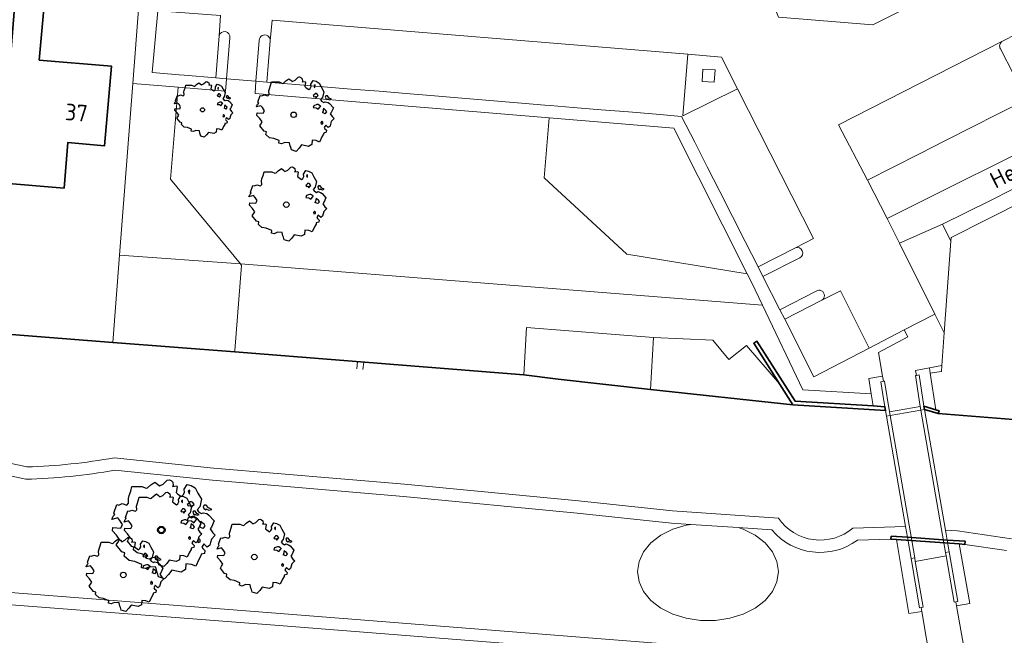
# Model space of a CAD drawing. Header units: metres. Extents: x 152391 to 157968, y 462336 to 467280.
# Tile 297 of 656: x 155383 to 155462, y 464915 to 464965. Entities that reach past the tile are written whole.
import ezdxf
from ezdxf.enums import TextEntityAlignment as Align

# ---------------------------------------------------------------- set-up
doc = ezdxf.new("R2010")
doc.units = ezdxf.units.M
doc.header["$LTSCALE"] = 0.75
doc.layers.get('0').update_dxf_attribs({"lineweight": 25})
for name, color, linetype, lineweight in [('B-GV-GR-BOOM-S', 252, 'Continuous', 25), ('B-WE-GK-BESCHOEIING-G', 251, 'GK-BESCHOEIING', 35), ('B-WE-GK-KADEMUUR-GV', 5, 'Continuous', 35), ('B-WE-GR-BEPLANTING_CULTUUR_HEESTERS-GV', 251, 'Continuous', 18), ('B-WE-GR-GROENVOORZIENING-GV', 251, 'Continuous', 18), ('B-WE-GR-HAAG-GV', 251, 'Continuous', 13), ('B-WE-GW-TALUD_KRUIN-G', 251, 'Continuous', 18), ('B-WE-KW-KUNSTWERK_DEK-GV', 5, 'Continuous', 18), ('B-WE-KW-KUNSTWERK_DUIKER-G', 5, 'Continuous', 18), ('B-WE-KW-KUNSTWERK_LANDHOOFD-GV', 5, 'Continuous', 18), ('B-WE-OG-BEBOUWING-GV', 6, 'Continuous', 35), ('B-WE-OG-BEBOUWING-T18', 1, 'Continuous', 18), ('B-WE-OG-TERREIN_CULTUURSCHEIDING-GV', 251, 'Continuous', 18), ('B-WE-OG-TOPOGRAFIE-T18', 1, 'Continuous', 18), ('B-WE-OG-WATER_SLOOT-GV', 251, 'Continuous', 18), ('B-WE-VH-VERHARDING_ASFALT-GV', 251, 'Continuous', 18), ('B-WE-VH-VERHARDING_BETONSTRAATSTEEN-GV', 251, 'Continuous', 18), ('B-WE-VH-VERHARDING_GRASBETONSTEEN-GV', 251, 'Continuous', 18), ('B-WE-VH-VERHARDING_OPEN-GV', 251, 'Continuous', 18), ('B-WE-VH-VERHARDING_TEGEL-GV', 251, 'Continuous', 18)]:
    doc.layers.add(name, color=color, linetype=linetype, lineweight=lineweight)
doc.styles.add('NLCS-ISO-M750-T18', font='NLCS-ISO.ttf', dxfattribs={"height": 1.35})
doc.linetypes.add('GK-BESCHOEIING', pattern='A,30,-5,[1,NLCS.SHX,S=1,R=0,X=0,Y=0],-5', length=40)

# ---------------------------------------------------------------- blocks, each defined once
blk = doc.blocks.new('SGR-BOOM_31_50')
at = {"linetype": 'Continuous'}
for p, q in [((-1.479, 1.582), (-1.402, 1.78)), ((-1.402, 1.78), (-1.355, 1.999)), ((-1.355, 1.999), (-0.89, 1.999)), ((-0.89, 1.999), (-0.688, 1.911)), ((-0.688, 1.911), (-0.626, 1.933)), ((-0.626, 1.933), (-0.487, 2.064)), ((-0.487, 2.064), (-0.301, 2.196)), ((-0.301, 2.196), (-0.177, 2.108)), ((-0.177, 2.108), (-0.084, 2.02)), ((-0.084, 2.02), (0.087, 2.108)), ((0.087, 2.108), (0.273, 2.283)), ((0.273, 2.283), (0.351, 2.305)), ((0.351, 2.305), (0.444, 2.261)), ((0.444, 2.261), (0.521, 2.196)), ((0.537, 2.042), (0.506, 1.999)), ((0.506, 1.999), (0.707, 2.02)), ((0.521, 2.196), (0.537, 2.042)), ((0.723, 1.977), (0.676, 1.714)), ((0.676, 1.714), (0.754, 1.648)), ((0.707, 2.02), (0.723, 1.977)), ((0.754, 1.648), (0.924, 1.539)), ((0.924, 1.539), (1.002, 1.604)), ((1.002, 1.604), (1.064, 1.714)), ((1.048, 1.867), (1.188, 2.086)), ((1.064, 1.714), (1.048, 1.867)), ((1.188, 2.086), (1.358, 2.042)), ((1.296, 1.823), (1.234, 1.78)), ((1.234, 1.78), (1.265, 1.67)), ((1.265, 1.67), (1.281, 1.648)), ((1.281, 1.692), (1.296, 1.823)), ((1.358, 2.042), (1.545, 1.933)), ((1.545, 1.933), (1.669, 1.692)), ((1.669, 1.692), (1.839, 1.407)), ((-2.177, 0.772), (-2.038, 1.166)), ((-2.038, 1.166), (-1.944, 1.144)), ((-1.944, 1.144), (-1.789, 1.21)), ((-1.789, 1.21), (-1.572, 1.144)), ((-1.572, 1.144), (-1.495, 1.232)), ((-1.51, 1.451), (-1.479, 1.582)), ((-1.495, 1.232), (-1.51, 1.451)), ((1.25, 1.21), (1.188, 1.166)), ((1.188, 1.166), (1.234, 1.101)), ((1.234, 1.101), (1.312, 1.122)), ((1.296, 1.298), (1.25, 1.21)), ((1.374, 1.298), (1.296, 1.298)), ((1.312, 1.122), (1.374, 1.035)), ((1.436, 1.254), (1.374, 1.298)), ((1.374, 1.035), (1.436, 1.122)), ((1.498, 1.166), (1.436, 1.254)), ((1.436, 1.122), (1.498, 1.166)), ((1.762, 1.057), (1.638, 0.925)), ((1.638, 0.925), (1.7, 0.838)), ((1.7, 0.838), (1.839, 0.75)), ((1.839, 1.407), (1.762, 1.057)), ((1.963, 1.144), (1.917, 1.079)), ((1.917, 1.079), (1.948, 0.991)), ((1.948, 0.991), (2.041, 0.925)), ((2.056, 1.144), (1.963, 1.144)), ((2.041, 0.969), (2.18, 0.903)), ((2.041, 0.925), (2.056, 0.969)), ((2.165, 1.013), (2.056, 1.144)), ((2.304, 0.947), (2.165, 1.013)), ((2.18, 0.903), (2.304, 0.947)), ((-2.27, 0.487), (-2.208, 0.641)), ((-1.991, 0.553), (-2.27, 0.487)), ((-2.239, -0.038), (-2.224, 0.115)), ((-2.224, 0.115), (-1.851, 0.093)), ((-2.208, 0.641), (-2.131, 0.706)), ((-2.131, 0.706), (-2.177, 0.772)), ((-1.898, 0.444), (-1.991, 0.553)), ((-1.774, 0.246), (-1.898, 0.444)), ((-1.851, 0.093), (-1.774, 0.246)), ((1.234, 0.553), (1.188, 0.444)), ((1.188, 0.444), (1.374, 0.422)), ((1.405, 0.619), (1.234, 0.553)), ((1.374, 0.422), (1.483, 0.334)), ((1.483, 0.619), (1.405, 0.619)), ((1.622, 0.531), (1.483, 0.619)), ((1.483, 0.334), (1.607, 0.487)), ((1.607, 0.487), (1.653, 0.553)), ((1.793, 0.246), (1.746, 0.137)), ((1.911, 0.065), (1.746, 0.137)), ((1.808, 0.4), (1.793, 0.312)), ((1.793, 0.312), (1.793, 0.246)), ((1.901, 0.312), (1.808, 0.4)), ((1.839, 0.75), (1.917, 0.794)), ((1.963, 0.268), (1.901, 0.312)), ((1.911, 0.065), (2.01, 0.181)), ((1.917, 0.794), (2.087, 0.75)), ((2.01, 0.181), (1.963, 0.268)), ((2.087, 0.75), (2.18, 0.684)), ((2.18, 0.684), (2.413, 0.422)), ((2.289, 0.137), (2.227, 0.049)), ((2.227, 0.049), (2.351, -0.126)), ((2.413, 0.422), (2.289, 0.137)), ((-2.053, -0.235), (-2.239, -0.038)), ((-2.069, -0.673), (-1.991, -0.564)), ((-1.805, -1.002), (-2.069, -0.673)), ((-1.913, -0.433), (-2.053, -0.235)), ((-1.991, -0.564), (-1.913, -0.433)), ((1.715, -0.389), (1.653, -0.476)), ((1.653, -0.476), (1.669, -0.564)), ((1.684, -0.564), (1.777, -0.542)), ((1.777, -0.454), (1.715, -0.389)), ((1.777, -0.542), (1.777, -0.454)), ((1.948, -0.63), (1.855, -0.783)), ((1.855, -0.783), (1.901, -0.849)), ((2.103, -0.783), (1.948, -0.63)), ((2.211, -0.695), (2.103, -0.783)), ((2.242, -0.564), (2.211, -0.695)), ((2.289, -0.411), (2.242, -0.564)), ((2.459, -0.235), (2.289, -0.411)), ((2.351, -0.126), (2.459, -0.235)), ((-1.665, -1.046), (-1.805, -1.002)), ((-1.696, -1.199), (-1.665, -1.046)), ((-1.479, -1.396), (-1.696, -1.199)), ((-1.216, -1.44), (-1.479, -1.396)), ((-0.89, -1.571), (-1.216, -1.44)), ((-0.906, -1.725), (-0.89, -1.571)), ((1.126, -1.55), (1.11, -1.812)), ((1.374, -1.571), (1.126, -1.55)), ((1.576, -1.659), (1.374, -1.571)), ((1.715, -1.352), (1.576, -1.659)), ((1.808, -1.177), (1.715, -1.352)), ((1.824, -1.112), (1.808, -1.177)), ((1.979, -1.068), (1.824, -1.112)), ((1.901, -0.849), (1.994, -0.936)), ((1.994, -0.936), (1.979, -1.068)), ((-0.735, -1.769), (-0.906, -1.725)), ((-0.533, -1.681), (-0.735, -1.769)), ((-0.254, -1.703), (-0.533, -1.681)), ((-0.208, -1.9), (-0.254, -1.703)), ((-0.177, -1.988), (-0.208, -1.9)), ((-0.13, -2.141), (-0.177, -1.988)), ((0.149, -2.229), (-0.13, -2.141)), ((0.335, -2.031), (0.149, -2.229)), ((0.475, -1.834), (0.335, -2.031)), ((0.909, -1.922), (0.475, -1.834)), ((1.11, -1.812), (0.909, -1.922))]:
    blk.add_line(p, q, dxfattribs=at)
blk.add_circle((0, 0), 0.169, dxfattribs=at)
blk = doc.blocks.new('SGR-BOOM_50_100')
at = {"linetype": 'Continuous'}
for p, q in [((-1.869, 2.373), (-1.807, 2.665)), ((-1.807, 2.665), (-1.187, 2.665)), ((-1.187, 2.665), (-0.918, 2.548)), ((-0.918, 2.548), (-0.835, 2.577)), ((-0.835, 2.577), (-0.649, 2.752)), ((-0.649, 2.752), (-0.401, 2.928)), ((-0.401, 2.928), (-0.236, 2.811)), ((-0.236, 2.811), (-0.112, 2.694)), ((-0.112, 2.694), (0.116, 2.811)), ((0.116, 2.811), (0.364, 3.044)), ((0.364, 3.044), (0.467, 3.074)), ((0.467, 3.074), (0.591, 3.015)), ((0.591, 3.015), (0.695, 2.928)), ((0.715, 2.723), (0.674, 2.665)), ((0.674, 2.665), (0.943, 2.694)), ((0.695, 2.928), (0.715, 2.723)), ((0.964, 2.636), (0.902, 2.285)), ((0.943, 2.694), (0.964, 2.636)), ((1.398, 2.49), (1.584, 2.782)), ((1.418, 2.285), (1.398, 2.49)), ((1.584, 2.782), (1.811, 2.723)), ((1.729, 2.431), (1.646, 2.373)), ((1.708, 2.256), (1.729, 2.431)), ((1.811, 2.723), (2.059, 2.577)), ((2.059, 2.577), (2.225, 2.256)), ((-2.593, 1.526), (-2.386, 1.613)), ((-2.386, 1.613), (-2.096, 1.526)), ((-2.096, 1.526), (-1.993, 1.643)), ((-2.014, 1.935), (-1.972, 2.11)), ((-1.993, 1.643), (-2.014, 1.935)), ((-1.972, 2.11), (-1.869, 2.373)), ((0.902, 2.285), (1.005, 2.198)), ((1.005, 2.198), (1.232, 2.052)), ((1.232, 2.052), (1.336, 2.139)), ((1.336, 2.139), (1.418, 2.285)), ((1.667, 1.613), (1.584, 1.555)), ((1.646, 2.373), (1.687, 2.227)), ((1.729, 1.73), (1.667, 1.613)), ((1.687, 2.227), (1.708, 2.198)), ((1.832, 1.73), (1.729, 1.73)), ((1.915, 1.672), (1.832, 1.73)), ((1.997, 1.555), (1.915, 1.672)), ((2.225, 2.256), (2.452, 1.876)), ((2.452, 1.876), (2.349, 1.409)), ((-3.027, 0.65), (-2.944, 0.854)), ((-2.944, 0.854), (-2.841, 0.942)), ((-2.903, 1.029), (-2.717, 1.555)), ((-2.841, 0.942), (-2.903, 1.029)), ((-2.717, 1.555), (-2.593, 1.526)), ((1.584, 1.555), (1.646, 1.467)), ((1.646, 1.467), (1.749, 1.497)), ((1.873, 0.825), (1.646, 0.737)), ((1.749, 1.497), (1.832, 1.38)), ((1.832, 1.38), (1.915, 1.497)), ((1.977, 0.825), (1.873, 0.825)), ((1.915, 1.497), (1.997, 1.555)), ((2.163, 0.708), (1.977, 0.825)), ((2.349, 1.409), (2.183, 1.234)), ((2.183, 1.234), (2.266, 1.117)), ((2.266, 1.117), (2.452, 1)), ((2.452, 1), (2.556, 1.059)), ((2.618, 1.526), (2.556, 1.438)), ((2.556, 1.438), (2.597, 1.321)), ((2.556, 1.059), (2.783, 1)), ((2.597, 1.321), (2.721, 1.234)), ((2.742, 1.526), (2.618, 1.526)), ((2.721, 1.292), (2.907, 1.205)), ((2.721, 1.234), (2.742, 1.292)), ((2.886, 1.351), (2.742, 1.526)), ((2.783, 1), (2.907, 0.913)), ((3.072, 1.263), (2.886, 1.351)), ((2.907, 1.205), (3.072, 1.263)), ((2.907, 0.913), (3.217, 0.562)), ((-2.655, 0.737), (-3.027, 0.65)), ((-2.985, -0.051), (-2.965, 0.153)), ((-2.965, 0.153), (-2.469, 0.124)), ((-2.531, 0.591), (-2.655, 0.737)), ((-2.365, 0.329), (-2.531, 0.591)), ((-2.469, 0.124), (-2.365, 0.329)), ((1.646, 0.737), (1.584, 0.591)), ((1.584, 0.591), (1.832, 0.562)), ((1.832, 0.562), (1.977, 0.445)), ((1.977, 0.445), (2.142, 0.65)), ((2.142, 0.65), (2.204, 0.737)), ((2.39, 0.329), (2.328, 0.183)), ((2.549, 0.087), (2.328, 0.183)), ((2.411, 0.533), (2.39, 0.416)), ((2.39, 0.416), (2.39, 0.329)), ((2.535, 0.416), (2.411, 0.533)), ((2.618, 0.358), (2.535, 0.416)), ((2.549, 0.087), (2.68, 0.241)), ((2.68, 0.241), (2.618, 0.358)), ((3.052, 0.183), (2.969, 0.066)), ((2.969, 0.066), (3.135, -0.168)), ((3.217, 0.562), (3.052, 0.183)), ((-2.737, -0.314), (-2.985, -0.051)), ((-2.758, -0.898), (-2.655, -0.752)), ((-2.551, -0.577), (-2.737, -0.314)), ((-2.655, -0.752), (-2.551, -0.577)), ((2.287, -0.518), (2.204, -0.635)), ((2.204, -0.635), (2.225, -0.752)), ((2.245, -0.752), (2.37, -0.723)), ((2.37, -0.606), (2.287, -0.518)), ((2.37, -0.723), (2.37, -0.606)), ((2.99, -0.752), (2.948, -0.927)), ((3.052, -0.548), (2.99, -0.752)), ((3.279, -0.314), (3.052, -0.548)), ((3.135, -0.168), (3.279, -0.314)), ((-2.407, -1.336), (-2.758, -0.898)), ((-2.22, -1.394), (-2.407, -1.336)), ((-2.262, -1.599), (-2.22, -1.394)), ((2.411, -1.57), (2.287, -1.803)), ((2.432, -1.482), (2.411, -1.57)), ((2.638, -1.424), (2.432, -1.482)), ((2.597, -0.84), (2.473, -1.044)), ((2.473, -1.044), (2.535, -1.132)), ((2.535, -1.132), (2.659, -1.248)), ((2.804, -1.044), (2.597, -0.84)), ((2.659, -1.248), (2.638, -1.424)), ((2.948, -0.927), (2.804, -1.044)), ((-1.972, -1.862), (-2.262, -1.599)), ((-1.621, -1.92), (-1.972, -1.862)), ((-1.187, -2.095), (-1.621, -1.92)), ((-1.207, -2.3), (-1.187, -2.095)), ((-0.98, -2.358), (-1.207, -2.3)), ((-0.711, -2.241), (-0.98, -2.358)), ((-0.339, -2.271), (-0.711, -2.241)), ((-0.277, -2.533), (-0.339, -2.271)), ((1.501, -2.066), (1.48, -2.417)), ((1.832, -2.095), (1.501, -2.066)), ((2.101, -2.212), (1.832, -2.095)), ((2.287, -1.803), (2.101, -2.212)), ((-0.236, -2.65), (-0.277, -2.533)), ((-0.174, -2.855), (-0.236, -2.65)), ((0.199, -2.971), (-0.174, -2.855)), ((0.447, -2.709), (0.199, -2.971)), ((0.633, -2.446), (0.447, -2.709)), ((1.212, -2.563), (0.633, -2.446)), ((1.48, -2.417), (1.212, -2.563))]:
    blk.add_line(p, q, dxfattribs=at)
blk.add_circle((0, 0), 0.225, dxfattribs=at)
blk = doc.blocks.new('SGR-BOOM_100')
at = {"linetype": 'Continuous'}
for p, q in [((0.154, 3.738), (0.484, 4.049)), ((0.484, 4.049), (0.622, 4.088)), ((0.622, 4.088), (0.787, 4.01)), ((0.787, 4.01), (0.924, 3.894)), ((-2.486, 3.156), (-2.403, 3.544)), ((-2.403, 3.544), (-1.578, 3.544)), ((-1.578, 3.544), (-1.221, 3.389)), ((-1.221, 3.389), (-1.111, 3.428)), ((-1.111, 3.428), (-0.863, 3.661)), ((-0.863, 3.661), (-0.533, 3.894)), ((-0.533, 3.894), (-0.313, 3.738)), ((-0.313, 3.738), (-0.148, 3.583)), ((-0.148, 3.583), (0.154, 3.738)), ((0.952, 3.622), (0.897, 3.544)), ((0.897, 3.544), (1.254, 3.583)), ((0.924, 3.894), (0.952, 3.622)), ((1.282, 3.505), (1.199, 3.039)), ((1.254, 3.583), (1.282, 3.505)), ((1.859, 3.311), (2.107, 3.7)), ((1.887, 3.039), (1.859, 3.311)), ((2.107, 3.7), (2.409, 3.622)), ((2.299, 3.233), (2.189, 3.156)), ((2.272, 3), (2.299, 3.233)), ((2.409, 3.622), (2.739, 3.428)), ((2.739, 3.428), (2.959, 3)), ((-2.678, 2.573), (-2.623, 2.806)), ((-2.651, 2.185), (-2.678, 2.573)), ((-2.623, 2.806), (-2.486, 3.156)), ((1.199, 3.039), (1.337, 2.923)), ((1.337, 2.923), (1.639, 2.729)), ((1.639, 2.729), (1.777, 2.845)), ((1.777, 2.845), (1.887, 3.039)), ((2.189, 3.156), (2.244, 2.962)), ((2.244, 2.962), (2.272, 2.923)), ((2.959, 3), (3.261, 2.495)), ((3.261, 2.495), (3.124, 1.874)), ((-3.861, 1.369), (-3.613, 2.068)), ((-3.613, 2.068), (-3.448, 2.029)), ((-3.448, 2.029), (-3.173, 2.146)), ((-3.173, 2.146), (-2.788, 2.029)), ((-2.788, 2.029), (-2.651, 2.185)), ((2.217, 2.146), (2.107, 2.068)), ((2.107, 2.068), (2.189, 1.952)), ((2.189, 1.952), (2.327, 1.991)), ((2.299, 2.301), (2.217, 2.146)), ((2.437, 2.301), (2.299, 2.301)), ((2.327, 1.991), (2.437, 1.835)), ((2.546, 2.224), (2.437, 2.301)), ((2.437, 1.835), (2.546, 1.991)), ((2.656, 2.068), (2.546, 2.224)), ((2.546, 1.991), (2.656, 2.068)), ((3.124, 1.874), (2.904, 1.641)), ((2.904, 1.641), (3.014, 1.486)), ((3.481, 2.029), (3.399, 1.913)), ((3.399, 1.913), (3.454, 1.758)), ((3.454, 1.758), (3.619, 1.641)), ((3.646, 2.029), (3.481, 2.029)), ((3.619, 1.719), (3.866, 1.602)), ((3.619, 1.641), (3.646, 1.719)), ((3.839, 1.796), (3.646, 2.029)), ((4.086, 1.68), (3.839, 1.796)), ((3.866, 1.602), (4.086, 1.68)), ((-4.026, 0.864), (-3.916, 1.136)), ((-3.531, 0.981), (-4.026, 0.864)), ((-3.916, 1.136), (-3.778, 1.253)), ((-3.778, 1.253), (-3.861, 1.369)), ((-3.366, 0.787), (-3.531, 0.981)), ((2.189, 0.981), (2.107, 0.787)), ((2.492, 1.097), (2.189, 0.981)), ((2.629, 1.097), (2.492, 1.097)), ((2.877, 0.942), (2.629, 1.097)), ((2.629, 0.592), (2.849, 0.864)), ((2.849, 0.864), (2.931, 0.981)), ((3.014, 1.486), (3.261, 1.33)), ((3.261, 1.33), (3.399, 1.408)), ((3.399, 1.408), (3.701, 1.33)), ((3.701, 1.33), (3.866, 1.214)), ((3.866, 1.214), (4.279, 0.748)), ((-3.971, -0.068), (-3.943, 0.204)), ((-3.943, 0.204), (-3.283, 0.165)), ((-3.146, 0.437), (-3.366, 0.787)), ((-3.283, 0.165), (-3.146, 0.437)), ((2.107, 0.787), (2.437, 0.748)), ((2.437, 0.748), (2.629, 0.592)), ((3.179, 0.437), (3.096, 0.243)), ((3.39, 0.115), (3.096, 0.243)), ((3.206, 0.709), (3.179, 0.553)), ((3.179, 0.553), (3.179, 0.437)), ((3.371, 0.553), (3.206, 0.709)), ((3.481, 0.476), (3.371, 0.553)), ((3.39, 0.115), (3.564, 0.32)), ((3.564, 0.32), (3.481, 0.476)), ((4.059, 0.243), (3.949, 0.087)), ((3.949, 0.087), (4.169, -0.223)), ((4.279, 0.748), (4.059, 0.243)), ((-3.641, -0.418), (-3.971, -0.068)), ((-3.393, -0.767), (-3.641, -0.418)), ((-3.531, -1), (-3.393, -0.767)), ((3.041, -0.689), (2.931, -0.845)), ((3.151, -0.806), (3.041, -0.689)), ((4.059, -0.728), (3.976, -1)), ((4.361, -0.418), (4.059, -0.728)), ((4.169, -0.223), (4.361, -0.418)), ((-3.668, -1.194), (-3.531, -1)), ((-3.201, -1.777), (-3.668, -1.194)), ((2.931, -0.845), (2.959, -1)), ((2.986, -1), (3.151, -0.961)), ((3.151, -0.961), (3.151, -0.806)), ((3.454, -1.117), (3.289, -1.389)), ((3.289, -1.389), (3.371, -1.505)), ((3.371, -1.505), (3.536, -1.66)), ((3.729, -1.389), (3.454, -1.117)), ((3.921, -1.233), (3.729, -1.389)), ((3.976, -1), (3.921, -1.233)), ((-2.953, -1.855), (-3.201, -1.777)), ((-3.008, -2.126), (-2.953, -1.855)), ((-2.623, -2.476), (-3.008, -2.126)), ((3.206, -2.088), (3.041, -2.398)), ((3.234, -1.971), (3.206, -2.088)), ((3.509, -1.893), (3.234, -1.971)), ((3.536, -1.66), (3.509, -1.893)), ((-2.156, -2.554), (-2.623, -2.476)), ((-1.578, -2.787), (-2.156, -2.554)), ((-1.606, -3.059), (-1.578, -2.787)), ((-1.303, -3.136), (-1.606, -3.059)), ((-0.946, -2.981), (-1.303, -3.136)), ((-0.451, -3.02), (-0.946, -2.981)), ((-0.368, -3.369), (-0.451, -3.02)), ((1.997, -2.748), (1.969, -3.214)), ((2.437, -2.787), (1.997, -2.748)), ((2.794, -2.942), (2.437, -2.787)), ((3.041, -2.398), (2.794, -2.942)), ((-0.313, -3.525), (-0.368, -3.369)), ((-0.231, -3.797), (-0.313, -3.525)), ((0.264, -3.952), (-0.231, -3.797)), ((0.594, -3.602), (0.264, -3.952)), ((0.842, -3.253), (0.594, -3.602)), ((1.612, -3.408), (0.842, -3.253)), ((1.969, -3.214), (1.612, -3.408))]:
    blk.add_line(p, q, dxfattribs=at)
blk.add_circle((0, 0), 0.299, dxfattribs=at)

msp = doc.modelspace()

# ---------------------------------------------------------------- linework, layer by layer
at = {"layer": 'B-WE-GK-BESCHOEIING-G'}
for points in [[(155390.135, 464939.116), (155304.128, 464945.89)], [(155400.019, 464938.338), (155390.135, 464939.116)], [(155423.467, 464936.491), (155400.019, 464938.338)], [(155433.75, 464935.305), (155426.247, 464936.121), (155423.467, 464936.491)], [(155445.299, 464934.049), (155433.75, 464935.305)], [(155497.632, 464930.143), (155496.77, 464930.207), (155479.334, 464931.531), (155465.206, 464932.702), (155457.09, 464933.332)]]:
    msp.add_lwpolyline(points, dxfattribs=at)
at = {"layer": 'B-WE-GK-KADEMUUR-GV'}
for points in [[(155444.21, 464935.761), (155445.299, 464934.049), (155452.818, 464933.582), (155452.767, 464933.892), (155451.825, 464933.952), (155445.48, 464934.35), (155442.371, 464939.215), (155442.118, 464939.054)], [(155456.91, 464933.647), (155455.934, 464933.939), (155455.976, 464933.665), (155457.09, 464933.332), (155457.162, 464933.571)], [(155459.252, 464922.718), (155459.269, 464922.967), (155457.813, 464923.067), (155454.592, 464923.289), (155453.273, 464923.38), (155453.256, 464923.131), (155453.699, 464923.1), (155458.802, 464922.749)]]:
    msp.add_lwpolyline(points, close=True, dxfattribs=at)
at = {"layer": 'B-WE-GR-BEPLANTING_CULTUUR_HEESTERS-GV'}
for points in [[(155390.679, 464946.187), (155400.471, 464945.485), (155394.796, 464952.37), (155395.418, 464959.844), (155391.753, 464960.148)], [(155441.595, 464944.678), (155435.631, 464956.519), (155425.524, 464957.355), (155425.12, 464952.476), (155431.832, 464946.27)]]:
    msp.add_lwpolyline(points, close=True, dxfattribs=at)
at = {"layer": 'B-WE-GR-GROENVOORZIENING-GV'}
for points in [[(155392.242, 464966.498), (155391.753, 464960.148), (155395.418, 464959.844), (155399.271, 464959.525), (155399.36, 464960.529), (155399.35, 464960.53), (155398.49, 464960.59), (155395.902, 464960.805), (155395.501, 464960.839), (155393.33, 464961.02), (155393.782, 464966.045), (155393.789, 464966.119), (155393.81, 464966.37)], [(155438.994, 464961.24), (155437.997, 464961.311), (155437.926, 464960.314), (155438.923, 464960.243)], [(155444.64, 464941.01), (155444.24, 464941.77), (155442.87, 464944.47), (155442.48, 464945.25), (155441.427, 464947.323), (155440.407, 464949.329), (155439.374, 464951.362), (155438.353, 464953.371), (155437.332, 464955.381), (155436.27, 464957.47), (155434.218, 464957.64), (155431.957, 464957.828), (155429.739, 464958.012), (155427.468, 464958.2), (155425.607, 464958.355), (155425.188, 464958.389), (155422.95, 464958.575), (155420.709, 464958.761), (155418.448, 464958.948), (155416.21, 464959.133), (155413.929, 464959.323), (155411.739, 464959.505), (155409.469, 464959.693), (155407.228, 464959.879), (155404.979, 464960.065), (155402.63, 464960.26), (155401.74, 464960.32), (155401.662, 464959.328), (155425.524, 464957.355), (155435.631, 464956.519), (155441.595, 464944.678), (155441.937, 464943.997), (155442.825, 464942.144), (155446.118, 464935.268), (155451.66, 464934.949), (155451.455, 464936.188), (155452.581, 464936.374), (155452.253, 464938.302), (155454.618, 464939.564), (155454.326, 464940.124), (155451.495, 464938.654), (155447.012, 464936.328)]]:
    msp.add_lwpolyline(points, close=True, dxfattribs=at)
for points in [[(155399.609, 464963.84, 0.99973), (155398.747, 464964)], [(155402.904, 464963.615, 1.003717), (155402, 464963.64)], [(155462.264, 464963.539, 0.418688), (155462.14, 464962.96)], [(155445.859, 464945.985, 0.955581), (155445.501, 464946.789)], [(155447.648, 464942.534, 1.014601), (155447.18, 464943.285)]]:
    msp.add_lwpolyline(points, format="xyb", dxfattribs=at)
for points in [[(155452.94, 464949.175), (155467.47, 464956.43), (155463.53, 464964.195), (155462.264, 464963.539)], [(155398.747, 464964), (155398.49, 464960.59), (155399.35, 464960.53)], [(155399.35, 464960.53), (155399.609, 464963.84)], [(155402, 464963.64), (155401.74, 464960.32), (155402.63, 464960.26), (155402.904, 464963.615)], [(155462.14, 464962.96), (155464.25, 464958.84), (155461.949, 464957.671), (155459.828, 464956.594), (155457.691, 464955.509), (155455.525, 464954.409), (155453.376, 464953.318), (155451.353, 464952.29), (155452.94, 464949.175)], [(155445.501, 464946.789), (155442.48, 464945.25), (155442.87, 464944.47)], [(155442.87, 464944.47), (155445.859, 464945.985)], [(155447.18, 464943.285), (155444.24, 464941.77)], [(155444.24, 464941.77), (155444.64, 464941.01), (155447.648, 464942.534)]]:
    msp.add_lwpolyline(points, dxfattribs=at)
at = {"layer": 'B-WE-GR-HAAG-GV'}
for points in [[(155395.418, 464959.844), (155399.271, 464959.525), (155399.36, 464960.529), (155399.35, 464960.53), (155398.49, 464960.59), (155395.902, 464960.805), (155395.501, 464960.839), (155393.33, 464961.02), (155393.782, 464966.045), (155393.789, 464966.119), (155393.81, 464966.37), (155392.242, 464966.498), (155391.753, 464960.148)], [(155401.74, 464960.32), (155401.662, 464959.328), (155425.524, 464957.355), (155435.631, 464956.519), (155441.595, 464944.678), (155441.937, 464943.997), (155442.825, 464942.144), (155446.118, 464935.268), (155451.66, 464934.949), (155451.455, 464936.188), (155452.581, 464936.374), (155452.253, 464938.302), (155454.618, 464939.564), (155454.326, 464940.124), (155451.495, 464938.654), (155447.012, 464936.328), (155444.64, 464941.01), (155444.24, 464941.77), (155442.87, 464944.47), (155442.48, 464945.25), (155441.427, 464947.323), (155440.407, 464949.329), (155439.374, 464951.362), (155438.353, 464953.371), (155437.332, 464955.381), (155436.27, 464957.47), (155434.218, 464957.64), (155431.957, 464957.828), (155429.739, 464958.012), (155427.468, 464958.2), (155425.607, 464958.355), (155425.188, 464958.389), (155422.95, 464958.575), (155420.709, 464958.761), (155418.448, 464958.948), (155416.21, 464959.133), (155413.929, 464959.323), (155411.739, 464959.505), (155409.469, 464959.693), (155407.228, 464959.879), (155404.979, 464960.065), (155402.63, 464960.26)]]:
    msp.add_lwpolyline(points, close=True, dxfattribs=at)
for points in [[(155399.609, 464963.84, 0.99973), (155398.747, 464964)], [(155402.904, 464963.615, 1.003717), (155402, 464963.64)], [(155462.264, 464963.539, 0.418688), (155462.14, 464962.96)], [(155445.859, 464945.985, 0.955581), (155445.501, 464946.789)], [(155447.648, 464942.534, 1.014601), (155447.18, 464943.285)]]:
    msp.add_lwpolyline(points, format="xyb", dxfattribs=at)
for points in [[(155452.94, 464949.175), (155467.47, 464956.43), (155463.53, 464964.195), (155462.264, 464963.539)], [(155398.747, 464964), (155398.49, 464960.59), (155399.35, 464960.53)], [(155399.35, 464960.53), (155399.609, 464963.84)], [(155402, 464963.64), (155401.74, 464960.32), (155402.63, 464960.26), (155402.904, 464963.615)], [(155462.14, 464962.96), (155464.25, 464958.84), (155461.949, 464957.671), (155459.828, 464956.594), (155457.691, 464955.509), (155455.525, 464954.409), (155453.376, 464953.318), (155451.353, 464952.29), (155452.94, 464949.175)], [(155445.501, 464946.789), (155442.48, 464945.25), (155442.87, 464944.47)], [(155442.87, 464944.47), (155445.859, 464945.985)], [(155447.18, 464943.285), (155444.24, 464941.77)], [(155444.24, 464941.77), (155444.64, 464941.01), (155447.648, 464942.534)]]:
    msp.add_lwpolyline(points, dxfattribs=at)
at = {"layer": 'B-WE-GW-TALUD_KRUIN-G'}
for points in [[(155456.382, 464937.053), (155455.25, 464936.833)], [(155452.581, 464936.374), (155451.455, 464936.188)], [(155454.706, 464917.097), (155455.76, 464917.274), (155455.706, 464917.59), (155455.56, 464917.565), (155454.887, 464921.579), (155455.183, 464921.628), (155455.232, 464921.335), (155457.734, 464921.772), (155457.685, 464922.052), (155457.98, 464922.104), (155458.681, 464918.073), (155458.529, 464918.046), (155458.584, 464917.731), (155459.642, 464917.915)]]:
    msp.add_lwpolyline(points, dxfattribs=at)
at = {"layer": 'B-WE-KW-KUNSTWERK_DEK-GV'}
msp.add_lwpolyline([(155452.891, 464933.139), (155454.44, 464924.165), (155454.592, 464923.289), (155454.887, 464921.579), (155455.183, 464921.628), (155455.232, 464921.335), (155457.734, 464921.772), (155457.685, 464922.052), (155457.98, 464922.104), (155457.813, 464923.067), (155457.672, 464923.882), (155455.976, 464933.665), (155455.68, 464933.619), (155453.187, 464933.188)], close=True, dxfattribs=at)
at = {"layer": 'B-WE-KW-KUNSTWERK_DUIKER-G'}
for points in [[(155409.98, 464937.553), (155409.911, 464936.957)], [(155410.479, 464937.514), (155410.41, 464936.917)]]:
    msp.add_lwpolyline(points, dxfattribs=at)
at = {"layer": 'B-WE-KW-KUNSTWERK_LANDHOOFD-GV'}
for points in [[(155455.321, 464936.442), (155455.244, 464936.43), (155455.636, 464933.898), (155455.68, 464933.619), (155455.976, 464933.665), (155455.934, 464933.939), (155455.541, 464936.476)], [(155452.652, 464935.96), (155452.431, 464935.924), (155452.601, 464934.895), (155452.767, 464933.892), (155452.818, 464933.582), (155452.891, 464933.139), (155453.187, 464933.188), (155453.137, 464933.491), (155452.727, 464935.973)], [(155458.529, 464918.046), (155458.681, 464918.073), (155457.98, 464922.104), (155457.685, 464922.052), (155457.734, 464921.772), (155458.385, 464918.021)], [(155455.232, 464921.335), (155455.183, 464921.628), (155454.887, 464921.579), (155455.56, 464917.565), (155455.706, 464917.59), (155455.856, 464917.615)]]:
    msp.add_lwpolyline(points, close=True, dxfattribs=at)
at = {"layer": 'B-WE-OG-BEBOUWING-GV'}
msp.add_lwpolyline([(155382.192, 464967.002), (155381, 464952.074), (155386.17, 464951.65), (155386.47, 464955.34), (155389.46, 464955.09), (155390.01, 464961.56), (155384.15, 464962.04), (155384.57, 464966.8)], close=True, dxfattribs=at)
at = {"layer": 'B-WE-OG-TERREIN_CULTUURSCHEIDING-GV'}
for points in [[(155399.36, 464960.529), (155399.271, 464959.525), (155395.418, 464959.844), (155394.796, 464952.37), (155400.471, 464945.485), (155442.825, 464942.144), (155441.937, 464943.997), (155441.595, 464944.678), (155431.832, 464946.27), (155425.12, 464952.476), (155425.524, 464957.355), (155401.662, 464959.328), (155401.74, 464960.32)], [(155457.392, 464937.25), (155456.382, 464937.053), (155456.45, 464936.617), (155457.357, 464936.758)], [(155271.939, 464926.36), (155371.324, 464918.629), (155403.274, 464916.144), (155456.423, 464911.949), (155456.678, 464911.929), (155456.503, 464912.946), (155403.352, 464917.141), (155272.022, 464927.357)]]:
    msp.add_lwpolyline(points, close=True, dxfattribs=at)
at = {"layer": 'B-WE-OG-WATER_SLOOT-GV'}
for points in [[(155390.135, 464939.116), (155388.115, 464939.275), (155304.128, 464945.89), (155280, 464947.79), (155279.85, 464947.88), (155273.89, 464948.24), (155273.496, 464943.515), (155273.475, 464943.265), (155273.135, 464939.195), (155279.309, 464938.716), (155280.601, 464937.645), (155284.047, 464937.643), (155295.604, 464936.667), (155299.116, 464935.727), (155308.567, 464935.944), (155313.237, 464935.833), (155316.012, 464935.056), (155316.871, 464934.036), (155323.534, 464935.006), (155331.249, 464934.156), (155333.776, 464933.183), (155342.288, 464932.813), (155343.641, 464933.234), (155348.491, 464933.06)], [(155450.171, 464924.043), (155454.44, 464924.165), (155454.592, 464923.289), (155457.813, 464923.067), (155457.672, 464923.882), (155455.976, 464933.665), (155455.68, 464933.619), (155453.187, 464933.188), (155452.891, 464933.139), (155452.818, 464933.582), (155445.299, 464934.049), (155433.75, 464935.305), (155426.247, 464936.121), (155423.467, 464936.491), (155400.019, 464938.338), (155390.135, 464939.116)], [(155272.912, 464938.094), (155272.166, 464929.101), (155272.022, 464927.357), (155403.352, 464917.141), (155456.503, 464912.946), (155455.76, 464917.274), (155454.706, 464917.097), (155453.699, 464923.1), (155453.256, 464923.131), (155450.531, 464923.053)], [(155559.742, 464926.08), (155554.75, 464926.43), (155534.028, 464927.682), (155527.696, 464928.064), (155513.904, 464928.938), (155497.632, 464930.143), (155496.77, 464930.207), (155479.334, 464931.531), (155465.206, 464932.702), (155457.09, 464933.332), (155455.976, 464933.665), (155457.672, 464923.882), (155458.641, 464923.817), (155463.03, 464923.177)], [(155357.163, 464931.767), (155370.932, 464930.849), (155376.164, 464930.5), (155383.155, 464929.012)], [(155383.155, 464929.012), (155376.164, 464930.5), (155370.932, 464930.849), (155357.163, 464931.767)], [(155357.325, 464930.754), (155370.865, 464929.851), (155376.026, 464929.507), (155376.82, 464929.338), (155383.061, 464928.01)], [(155390.243, 464929.754), (155398.303, 464928.914), (155413.796, 464927.598), (155427.902, 464926.249), (155435.545, 464925.447), (155444.12, 464924.851)], [(155444.12, 464924.851), (155435.545, 464925.447), (155427.902, 464926.249), (155413.796, 464927.598), (155398.303, 464928.914), (155390.243, 464929.754)], [(155383.061, 464928.01), (155376.82, 464929.338)], [(155443.599, 464923.885), (155440.86, 464924.075), (155441.271, 464923.948), (155442.238, 464923.459), (155443.038, 464922.841), (155443.636, 464922.121), (155444.005, 464921.33), (155444.13, 464920.503), (155444.005, 464919.676), (155443.636, 464918.885), (155443.038, 464918.165), (155442.238, 464917.547), (155441.271, 464917.058), (155440.179, 464916.72), (155439.01, 464916.547), (155437.814, 464916.547), (155436.645, 464916.72), (155435.553, 464917.058), (155434.586, 464917.547), (155433.786, 464918.165), (155433.188, 464918.885), (155432.819, 464919.676), (155432.694, 464920.503), (155432.819, 464921.33), (155433.188, 464922.121), (155433.786, 464922.841), (155434.586, 464923.459), (155435.553, 464923.948), (155436.645, 464924.286), (155437.021, 464924.342), (155435.458, 464924.45), (155427.802, 464925.254), (155413.706, 464926.602), (155398.209, 464927.918), (155390.282, 464928.744)], [(155390.282, 464928.744), (155398.209, 464927.918), (155413.706, 464926.602), (155427.802, 464925.254), (155435.458, 464924.45), (155437.021, 464924.342), (155440.86, 464924.075), (155443.599, 464923.885)], [(155450.531, 464923.053), (155453.256, 464923.131), (155453.273, 464923.38), (155454.592, 464923.289), (155454.44, 464924.165), (155450.171, 464924.043)], [(155463.03, 464923.177), (155458.641, 464923.817), (155457.672, 464923.882), (155457.813, 464923.067), (155459.269, 464922.967), (155459.252, 464922.718), (155462.64, 464922.224)], [(155462.64, 464922.224), (155459.252, 464922.718), (155458.802, 464922.749), (155459.642, 464917.915), (155458.584, 464917.731), (155459.455, 464912.714)]]:
    msp.add_lwpolyline(points, dxfattribs=at)
for points in [[(155390.679, 464946.187), (155390.135, 464939.116), (155400.019, 464938.338), (155400.029, 464938.463), (155400.569, 464945.366), (155400.471, 464945.485)], [(155400.471, 464945.485), (155400.569, 464945.366), (155400.029, 464938.463), (155400.019, 464938.338), (155423.467, 464936.491), (155423.686, 464940.319), (155433.99, 464939.507), (155438.818, 464939.303), (155440.116, 464937.735), (155441.542, 464938.859), (155444.21, 464935.761), (155442.118, 464939.054), (155442.371, 464939.215), (155445.48, 464934.35), (155451.825, 464933.952), (155451.66, 464934.949), (155446.118, 464935.268), (155442.825, 464942.144)], [(155433.99, 464939.507), (155423.686, 464940.319), (155423.467, 464936.491), (155426.247, 464936.121), (155433.75, 464935.305)], [(155438.818, 464939.303), (155433.99, 464939.507), (155433.75, 464935.305), (155445.299, 464934.049), (155444.21, 464935.761), (155441.542, 464938.859), (155440.116, 464937.735)], [(155433.188, 464922.121), (155432.819, 464921.33), (155432.694, 464920.503), (155432.819, 464919.676), (155433.188, 464918.885), (155433.786, 464918.165), (155434.586, 464917.547), (155435.553, 464917.058), (155436.645, 464916.72), (155437.814, 464916.547), (155439.01, 464916.547), (155440.179, 464916.72), (155441.271, 464917.058), (155442.238, 464917.547), (155443.038, 464918.165), (155443.636, 464918.885), (155444.005, 464919.676), (155444.13, 464920.503), (155444.005, 464921.33), (155443.636, 464922.121), (155443.038, 464922.841), (155442.238, 464923.459), (155441.271, 464923.948), (155440.86, 464924.075), (155437.021, 464924.342), (155436.645, 464924.286), (155435.553, 464923.948), (155434.586, 464923.459), (155433.786, 464922.841)]]:
    msp.add_lwpolyline(points, close=True, dxfattribs=at)
for points in [[(155383.155, 464929.012, 0.039484), (155390.243, 464929.754)], [(155390.243, 464929.754, -0.039484), (155383.155, 464929.012)], [(155390.282, 464928.744, -0.039332), (155383.061, 464928.01)], [(155383.061, 464928.01, 0.039332), (155390.282, 464928.744)], [(155444.12, 464924.851, 0.445849), (155450.171, 464924.043)], [(155450.171, 464924.043, -0.445849), (155444.12, 464924.851)], [(155450.531, 464923.053, -0.395538), (155443.599, 464923.885)], [(155443.599, 464923.885, 0.395538), (155450.531, 464923.053)]]:
    msp.add_lwpolyline(points, format="xyb", dxfattribs=at)
at = {"layer": 'B-WE-VH-VERHARDING_ASFALT-GV'}
msp.add_lwpolyline([(155453.137, 464933.491), (155453.187, 464933.188), (155455.68, 464933.619), (155455.636, 464933.898)], close=True, dxfattribs=at)
at = {"layer": 'B-WE-VH-VERHARDING_BETONSTRAATSTEEN-GV'}
for points in [[(155546.21, 464996.22), (155528.25, 464987.178), (155526.399, 464986.237), (155526.08, 464986.08), (155499.768, 464972.822), (155497.6, 464971.729), (155469.084, 464957.292), (155467.47, 464956.43), (155452.94, 464949.175), (155453.946, 464947.161), (155457.43, 464948.721), (155461.27, 464950.61), (155464.906, 464952.454), (155485.057, 464962.69), (155499.208, 464969.85), (155514.911, 464977.739), (155530.871, 464985.81), (155540.946, 464990.819)], [(155465.503, 464976.932), (155461.926, 464977.227), (155461.35, 464969.723), (155452.87, 464965.453), (155451.785, 464964.892), (155444.133, 464965.519), (155443.271, 464967.713), (155403.375, 464970.967), (155403.475, 464972.194), (155403.646, 464974.941), (155403.732, 464976.338), (155382.46, 464978.099), (155382.065, 464973.345), (155387.676, 464972.9), (155387.705, 464973.233), (155394.296, 464972.699), (155393.81, 464966.37), (155393.789, 464966.119), (155393.782, 464966.045), (155398.872, 464965.651), (155398.747, 464964)], [(155402.904, 464963.615), (155403.041, 464965.293), (155436.777, 464962.518), (155439.5, 464962.284), (155440.811, 464959.697), (155446.979, 464947.542), (155445.501, 464946.789)], [(155447.648, 464942.534), (155449.153, 464943.297), (155451.495, 464938.654), (155454.326, 464940.124), (155456.818, 464941.416), (155453.946, 464947.161), (155452.94, 464949.175), (155451.353, 464952.29), (155448.994, 464956.782), (155462.264, 464963.539), (155463.53, 464964.195)], [(155399.609, 464963.84), (155399.35, 464960.53), (155399.36, 464960.529), (155401.74, 464960.32), (155402, 464963.64)], [(155445.859, 464945.985), (155442.87, 464944.47), (155444.24, 464941.77), (155447.18, 464943.285)]]:
    msp.add_lwpolyline(points, dxfattribs=at)
for points in [[(155398.747, 464964, -0.99973), (155399.609, 464963.84)], [(155402, 464963.64, -1.003717), (155402.904, 464963.615)], [(155445.501, 464946.789, -0.955581), (155445.859, 464945.985)], [(155447.18, 464943.285, -1.014601), (155447.648, 464942.534)]]:
    msp.add_lwpolyline(points, format="xyb", dxfattribs=at)
msp.add_lwpolyline([(155456.818, 464941.416), (155457.581, 464939.889), (155458.114, 464947.345), (155457.43, 464948.721), (155453.946, 464947.161)], close=True, dxfattribs=at)
at = {"layer": 'B-WE-VH-VERHARDING_GRASBETONSTEEN-GV'}
for points in [[(155456.382, 464937.053), (155455.25, 464936.833), (155455.321, 464936.442), (155455.541, 464936.476), (155455.934, 464933.939), (155456.91, 464933.647), (155456.45, 464936.617)], [(155452.581, 464936.374), (155451.455, 464936.188), (155451.66, 464934.949), (155451.825, 464933.952), (155452.767, 464933.892), (155452.601, 464934.895), (155452.431, 464935.924), (155452.652, 464935.96)], [(155457.98, 464922.104), (155458.681, 464918.073), (155458.529, 464918.046), (155458.584, 464917.731), (155459.642, 464917.915), (155458.802, 464922.749), (155453.699, 464923.1), (155454.706, 464917.097), (155455.76, 464917.274), (155455.706, 464917.59), (155455.56, 464917.565), (155454.887, 464921.579), (155455.183, 464921.628), (155455.232, 464921.335), (155457.734, 464921.772), (155457.685, 464922.052)]]:
    msp.add_lwpolyline(points, close=True, dxfattribs=at)
at = {"layer": 'B-WE-VH-VERHARDING_OPEN-GV'}
msp.add_lwpolyline([(155453.187, 464933.188), (155455.183, 464921.628), (155455.232, 464921.335), (155457.734, 464921.772), (155457.685, 464922.052), (155455.68, 464933.619)], close=True, dxfattribs=at)
at = {"layer": 'B-WE-VH-VERHARDING_TEGEL-GV'}
for points in [[(155542.263, 464991.445), (155541.02, 464990.82), (155541.005, 464990.849), (155540.946, 464990.819), (155530.871, 464985.81), (155514.911, 464977.739), (155499.208, 464969.85), (155485.057, 464962.69), (155464.906, 464952.454), (155461.27, 464950.61), (155457.43, 464948.721), (155458.114, 464947.345), (155458.135, 464947.64), (155485.038, 464961.223), (155486.635, 464962.03), (155541.56, 464989.76), (155542.795, 464990.284)], [(155398.49, 464960.59), (155398.747, 464964), (155398.872, 464965.651), (155393.782, 464966.045), (155393.33, 464961.02), (155395.501, 464960.839), (155395.902, 464960.805)], [(155402.63, 464960.26), (155404.979, 464960.065), (155407.228, 464959.879), (155409.469, 464959.693), (155411.739, 464959.505), (155413.929, 464959.323), (155416.21, 464959.133), (155418.448, 464958.948), (155420.709, 464958.761), (155422.95, 464958.575), (155425.188, 464958.389), (155425.607, 464958.355), (155427.468, 464958.2), (155429.739, 464958.012), (155431.957, 464957.828), (155434.218, 464957.64), (155436.27, 464957.47), (155437.332, 464955.381), (155438.353, 464953.371), (155439.374, 464951.362), (155440.407, 464949.329), (155441.427, 464947.323), (155442.48, 464945.25), (155445.501, 464946.789), (155446.979, 464947.542), (155440.811, 464959.697), (155436.377, 464957.523), (155436.777, 464962.518), (155403.041, 464965.293), (155402.904, 464963.615)], [(155436.377, 464957.523), (155440.811, 464959.697), (155439.5, 464962.284), (155436.777, 464962.518)], [(155438.994, 464961.24), (155438.923, 464960.243), (155437.926, 464960.314), (155437.997, 464961.311)], [(155447.648, 464942.534), (155444.64, 464941.01), (155447.012, 464936.328), (155451.495, 464938.654), (155449.153, 464943.297)], [(155455.25, 464936.833), (155456.382, 464937.053), (155457.392, 464937.25), (155457.581, 464939.889), (155456.818, 464941.416), (155454.326, 464940.124), (155454.618, 464939.564), (155452.253, 464938.302), (155452.581, 464936.374), (155452.652, 464935.96), (155452.727, 464935.973), (155453.137, 464933.491), (155455.636, 464933.898), (155455.244, 464936.43), (155455.321, 464936.442)], [(155457.734, 464921.772), (155455.232, 464921.335), (155455.856, 464917.615), (155455.706, 464917.59), (155455.76, 464917.274), (155456.503, 464912.946), (155456.678, 464911.929), (155459.632, 464911.696), (155459.455, 464912.714), (155458.584, 464917.731), (155458.529, 464918.046), (155458.385, 464918.021)]]:
    msp.add_lwpolyline(points, close=True, dxfattribs=at)
for points in [[(155444.133, 464965.519), (155451.785, 464964.892), (155452.87, 464965.453)], [(155462.264, 464963.539), (155448.994, 464956.782), (155451.353, 464952.29)], [(155451.353, 464952.29), (155453.376, 464953.318), (155455.525, 464954.409), (155457.691, 464955.509), (155459.828, 464956.594), (155461.949, 464957.671), (155464.25, 464958.84), (155462.14, 464962.96)], [(155456.423, 464911.949), (155403.274, 464916.144), (155371.324, 464918.629), (155271.939, 464926.36), (155269.148, 464926.577), (155268.817, 464922.497), (155290.001, 464920.77), (155291.629, 464920.651), (155316.483, 464918.652), (155320.301, 464918.415), (155325.852, 464917.977), (155364.91, 464914.896)]]:
    msp.add_lwpolyline(points, dxfattribs=at)
msp.add_lwpolyline([(155462.14, 464962.96, -0.418688), (155462.264, 464963.539)], format="xyb", dxfattribs=at)

# ---------------------------------------------------------------- block references
at = {"layer": 'B-GV-GR-BOOM-S', "transparency": 33554559}
for name, p in [('SGR-BOOM_31_50', (155397.4, 464958)), ('SGR-BOOM_50_100', (155404.8, 464957.6)), ('SGR-BOOM_50_100', (155404.2, 464950.3)), ('SGR-BOOM_100', (155394.062, 464923.88)), ('SGR-BOOM_50_100', (155394.062, 464923.88)), ('SGR-BOOM_50_100', (155401.606, 464921.69)), ('SGR-BOOM_50_100', (155390.977, 464920.233))]:
    msp.add_blockref(name, p, dxfattribs=at)

# ---------------------------------------------------------------- texts
at = {"layer": 'B-WE-OG-BEBOUWING-T18', "style": 'NLCS-ISO-M750-T18'}
msp.add_text('37', height=1.35, rotation=355.3, dxfattribs=at).set_placement((155387.17, 464957.779), align=Align.MIDDLE)
at = {"layer": 'B-WE-OG-TOPOGRAFIE-T18', "style": 'NLCS-ISO-M750-T18'}
msp.add_text('Herderinnenpad', height=1.35, rotation=26.7, dxfattribs=at).set_placement((155467.075, 464954.788), align=Align.MIDDLE)

doc.saveas('drawing.dxf')
